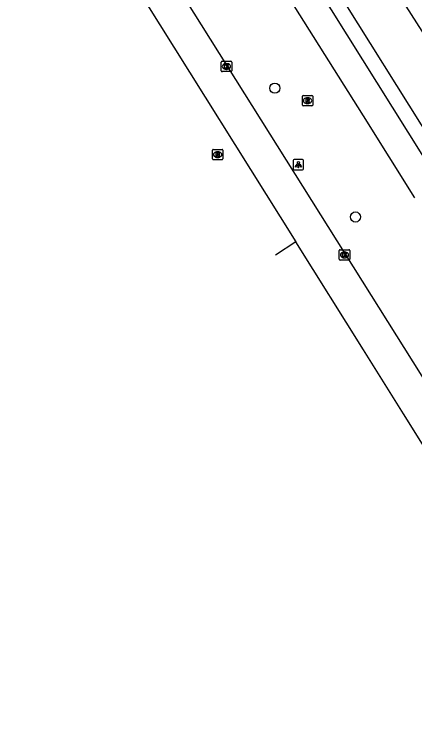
# Model space of a CAD drawing. Extents: x 160077 to 160945, y 386481 to 387498.
# Drawn here: x 160506.7 to 160545.4, y 386564.1 to 386632.1 of the extents above; entities that cross this region are included whole.
import ezdxf

# ---------------------------------------------------------------- set-up
doc = ezdxf.new("R2010")
doc.units = 0
for name, color, linetype in [('IMGEO_Boom', 7, 'Continuous'), ('IMGEO_Fietspad_gesloten', 7, 'Continuous'), ('IMGEO_Groenvoorziening', 7, 'Continuous'), ('IMGEO_Kolk', 7, 'Continuous'), ('IMGEO_Lichtpunt', 7, 'Continuous'), ('IMGEO_OVBaan_gesloten', 7, 'Continuous'), ('IMGEO_Rijbaan_regionaal_gesloten', 7, 'Continuous'), ('IMGEO_Rioolput', 7, 'Continuous'), ('IMGEO_Voetpad_open', 7, 'Continuous')]:
    doc.layers.add(name, color=color, linetype=linetype)

msp = doc.modelspace()

# ---------------------------------------------------------------- linework, layer by layer
at = {"layer": 'IMGEO_Boom'}
for centre in [(160531.839, 386624.973), (160539.615, 386612.546)]:
    msp.add_circle(centre, 0.489, dxfattribs=at)
at = {"layer": 'IMGEO_Fietspad_gesloten'}
for points in [[(160545.353, 386614.4), (160540.384, 386622.308), (160531.85, 386635.887), (160531.36, 386636.669), (160520.175, 386654.495), (160507.988, 386673.919), (160499.383, 386687.635), (160498.978, 386688.282), (160486.744, 386707.806), (160476.448, 386724.239), (160468.64, 386736.699), (160465.892, 386741.082), (160454.087, 386759.909), (160444.721, 386774.848), (160437.266, 386786.737), (160433.09, 386793.395), (160422.403, 386810.435), (160420.492, 386813.481), (160411.654, 386827.581), (160407.208, 386834.673), (160401.736, 386843.281)], [(160508.908, 386677.738), (160508.937, 386677.691), (160534.247, 386637.359), (160547.703, 386615.911)]]:
    msp.add_lwpolyline(points, dxfattribs=at)
at = {"layer": 'IMGEO_Groenvoorziening'}
msp.add_lwpolyline([(160554.264, 386617.669), (160540.271, 386639.512)], dxfattribs=at)
at = {"layer": 'IMGEO_Kolk'}
for p, q in [((160526.68, 386626.631), (160526.68, 386627.483)), ((160526.755, 386627.557), (160527.607, 386627.557)), ((160527.681, 386627.483), (160527.681, 386626.631)), ((160527.191, 386626.777), (160527.166, 386626.777)), ((160527.168, 386627.337), (160527.193, 386627.337)), ((160527.607, 386626.557), (160526.755, 386626.557)), ((160538.061, 386608.467), (160538.061, 386609.319)), ((160538.136, 386609.393), (160538.988, 386609.393)), ((160538.549, 386609.173), (160538.574, 386609.173)), ((160539.062, 386609.319), (160539.062, 386608.467)), ((160538.988, 386608.393), (160538.136, 386608.393)), ((160538.572, 386608.613), (160538.547, 386608.613))]:
    msp.add_line(p, q, dxfattribs=at)
for points in [[(160526.68, 386626.631), (160526.68, 386627.483)], [(160526.755, 386627.557), (160527.607, 386627.557)], [(160527.681, 386627.483), (160527.681, 386626.631)], [(160527.001, 386627.257), (160527.124, 386627.257), (160527.124, 386627.106), (160527.254, 386627.257), (160527.418, 386627.257), (160527.272, 386627.106), (160527.425, 386626.857), (160527.273, 386626.857), (160527.188, 386627.021), (160527.124, 386626.954), (160527.124, 386626.857), (160527.001, 386626.857), (160527.001, 386627.257)], [(160527.607, 386626.557), (160526.755, 386626.557)], [(160538.061, 386608.467), (160538.061, 386609.319)], [(160538.136, 386609.393), (160538.988, 386609.393)], [(160538.382, 386609.093), (160538.505, 386609.093), (160538.505, 386608.942), (160538.635, 386609.093), (160538.799, 386609.093), (160538.653, 386608.942), (160538.806, 386608.693), (160538.654, 386608.693), (160538.569, 386608.857), (160538.505, 386608.79), (160538.505, 386608.693), (160538.382, 386608.693), (160538.382, 386609.093)], [(160539.062, 386609.319), (160539.062, 386608.467)], [(160538.988, 386608.393), (160538.136, 386608.393)]]:
    msp.add_lwpolyline(points, dxfattribs=at)
for centre, start, end in [((160526.757, 386627.481), 91.55205, 178.44795), ((160526.757, 386627.481), 91.55205, 178.44795), ((160527.605, 386627.481), 1.55205, 88.44795), ((160527.605, 386627.481), 1.55205, 88.44795), ((160526.757, 386626.633), 181.55205, 268.44795), ((160526.757, 386626.633), 181.55205, 268.44795), ((160527.605, 386626.633), 271.55205, 358.44795), ((160527.605, 386626.633), 271.55205, 358.44795), ((160538.138, 386609.317), 91.55205, 178.44795), ((160538.138, 386609.317), 91.55205, 178.44795), ((160538.986, 386609.317), 1.55205, 88.44795), ((160538.986, 386609.317), 1.55205, 88.44795), ((160538.138, 386608.469), 181.55205, 268.44795), ((160538.138, 386608.469), 181.55205, 268.44795), ((160538.986, 386608.469), 271.55205, 358.44795), ((160538.986, 386608.469), 271.55205, 358.44795)]:
    msp.add_arc(centre, 0.0765, start, end, dxfattribs=at)
for centre, major_axis, ratio, start_param, end_param in [((160527.167, 386627.057), (-0.387, 0.002), 0.722429, 4.712389, 7.853982), ((160527.192, 386627.057), (-0.39, 0.002), 0.717154, 1.570796, 4.712389), ((160538.548, 386608.893), (-0.387, 0.002), 0.722429, 4.712389, 7.853982), ((160538.573, 386608.893), (-0.39, 0.002), 0.717154, 1.570796, 4.712389)]:
    msp.add_ellipse(centre, major_axis=major_axis, ratio=ratio, start_param=start_param, end_param=end_param, dxfattribs=at)
at = {"layer": 'IMGEO_Lichtpunt'}
for p, q in [((160533.615, 386617.988), (160533.615, 386617.181)), ((160533.615, 386617.988), (160533.615, 386617.181)), ((160534.517, 386618.083), (160533.709, 386618.083)), ((160534.517, 386618.083), (160533.709, 386618.083)), ((160534.611, 386617.181), (160534.611, 386617.988)), ((160534.611, 386617.181), (160534.611, 386617.988)), ((160533.709, 386617.087), (160534.517, 386617.087)), ((160533.709, 386617.087), (160534.517, 386617.087))]:
    msp.add_line(p, q, dxfattribs=at)
for points in [[(160533.989, 386617.652), (160534.028, 386617.624), (160533.84, 386617.362), (160533.802, 386617.389), (160533.989, 386617.652)], [(160534.091, 386617.604), (160534.138, 386617.604), (160534.138, 386617.282), (160534.091, 386617.282), (160534.091, 386617.604)], [(160534.201, 386617.624), (160534.239, 386617.651), (160534.426, 386617.389), (160534.387, 386617.361), (160534.201, 386617.624)]]:
    msp.add_lwpolyline(points, dxfattribs=at)
msp.add_circle((160534.114, 386617.786), 0.0994, dxfattribs=at)
for centre, start, end in [((160533.709, 386617.988), 90, 180), ((160533.709, 386617.988), 90, 180), ((160534.517, 386617.988), 0, 90), ((160534.517, 386617.988), 0, 90), ((160533.709, 386617.181), 180, 270), ((160533.709, 386617.181), 180, 270), ((160534.517, 386617.181), 270, 0), ((160534.517, 386617.181), 270, 360)]:
    msp.add_arc(centre, 0.0946, start, end, dxfattribs=at)
at = {"layer": 'IMGEO_OVBaan_gesloten'}
for points in [[(160444.774, 386752.299), (160489.97, 386680.162), (160533.871, 386610.149)], [(160533.871, 386610.149), (160531.896, 386608.867)], [(160563.595, 386562.96), (160558.403, 386571.103), (160552.394, 386580.604), (160544.265, 386593.572), (160540.407, 386599.725), (160533.871, 386610.149)]]:
    msp.add_lwpolyline(points, dxfattribs=at)
at = {"layer": 'IMGEO_Rijbaan_regionaal_gesloten'}
msp.add_lwpolyline([(160567.677, 386562.751), (160564.214, 386568.079), (160559.632, 386575.392), (160555.818, 386581.643), (160469.262, 386719.4)], dxfattribs=at)
at = {"layer": 'IMGEO_Rioolput'}
for p, q in [((160534.497, 386623.337), (160534.497, 386624.189)), ((160534.572, 386624.263), (160535.424, 386624.263)), ((160534.985, 386624.043), (160535.01, 386624.043)), ((160535.498, 386624.189), (160535.498, 386623.337)), ((160535.008, 386623.483), (160534.983, 386623.483)), ((160535.424, 386623.263), (160534.572, 386623.263)), ((160525.83, 386618.138), (160525.83, 386618.99)), ((160525.905, 386619.064), (160526.757, 386619.064)), ((160526.318, 386618.844), (160526.343, 386618.844)), ((160526.831, 386618.99), (160526.831, 386618.138)), ((160526.757, 386618.064), (160525.905, 386618.064)), ((160526.341, 386618.284), (160526.316, 386618.284))]:
    msp.add_line(p, q, dxfattribs=at)
for points in [[(160534.497, 386623.337), (160534.497, 386624.189)], [(160534.572, 386624.263), (160535.424, 386624.263)], [(160535.498, 386624.189), (160535.498, 386623.337)], [(160535.086, 386623.961), (160534.834, 386623.963), (160534.834, 386623.563)], [(160534.834, 386623.563), (160534.958, 386623.563), (160534.958, 386623.725), (160534.969, 386623.725)], [(160535.012, 386623.882), (160534.958, 386623.882), (160534.958, 386623.801)], [(160534.958, 386623.801), (160535.01, 386623.801)], [(160535.016, 386623.696), (160535.087, 386623.563), (160535.227, 386623.563), (160535.162, 386623.689)], [(160535.424, 386623.263), (160534.572, 386623.263)], [(160525.83, 386618.138), (160525.83, 386618.99)], [(160525.905, 386619.064), (160526.757, 386619.064)], [(160526.419, 386618.762), (160526.167, 386618.764), (160526.167, 386618.364)], [(160526.345, 386618.683), (160526.291, 386618.683), (160526.291, 386618.602)], [(160526.291, 386618.602), (160526.343, 386618.602)], [(160526.831, 386618.99), (160526.831, 386618.138)], [(160526.757, 386618.064), (160525.905, 386618.064)], [(160526.167, 386618.364), (160526.291, 386618.364), (160526.291, 386618.526), (160526.302, 386618.526)], [(160526.349, 386618.497), (160526.42, 386618.364), (160526.56, 386618.364), (160526.495, 386618.49)]]:
    msp.add_lwpolyline(points, dxfattribs=at)
for centre, radius, start, end in [((160534.574, 386624.187), 0.0765, 91.55205, 178.44795), ((160534.574, 386624.187), 0.0765, 91.55205, 178.44795), ((160535.422, 386624.187), 0.0765, 1.55205, 88.44795), ((160535.422, 386624.187), 0.0765, 1.55205, 88.44795), ((160534.574, 386623.339), 0.0765, 181.55205, 268.44795), ((160534.574, 386623.339), 0.0765, 181.55205, 268.44795), ((160534.968, 386623.672), 0.0533, 26.02933, 88.69889), ((160534.994, 386623.99), 0.19, 274.7715, 282.96867), ((160535.018, 386623.786), 0.0964, 77.00612, 93.18647), ((160535.032, 386623.843), 0.0378, 276.66336, 79.67722), ((160535.085, 386623.851), 0.109, 350.36119, 89.41601), ((160535.083, 386623.851), 0.112, 277.58423, 350.98172), ((160535.067, 386623.636), 0.108, 29.51342, 73.79051), ((160535.422, 386623.339), 0.0765, 271.55205, 358.44795), ((160535.422, 386623.339), 0.0765, 271.55205, 358.44795), ((160525.907, 386618.988), 0.0765, 91.55205, 178.44795), ((160525.907, 386618.988), 0.0765, 91.55205, 178.44795), ((160526.327, 386618.791), 0.19, 274.7715, 282.96867), ((160526.351, 386618.587), 0.0964, 77.00612, 93.18647), ((160526.365, 386618.644), 0.0378, 276.66336, 79.67722), ((160526.418, 386618.652), 0.109, 350.36119, 89.41601), ((160526.416, 386618.652), 0.112, 277.58423, 350.98172), ((160526.755, 386618.988), 0.0765, 1.55205, 88.44795), ((160526.755, 386618.988), 0.0765, 1.55205, 88.44795), ((160525.907, 386618.14), 0.0765, 181.55205, 268.44795), ((160525.907, 386618.14), 0.0765, 181.55205, 268.44795), ((160526.301, 386618.473), 0.0533, 26.02933, 88.69889), ((160526.4, 386618.437), 0.108, 29.51342, 73.79051), ((160526.755, 386618.14), 0.0765, 271.55205, 358.44795), ((160526.755, 386618.14), 0.0765, 271.55205, 358.44795)]:
    msp.add_arc(centre, radius, start, end, dxfattribs=at)
for centre, major_axis, ratio, start_param, end_param in [((160534.984, 386623.763), (-0.387, 0.002), 0.722429, 4.712389, 7.853982), ((160535.009, 386623.763), (-0.39, 0.002), 0.717154, 1.570796, 4.712389), ((160526.317, 386618.564), (-0.387, 0.002), 0.722429, 4.712389, 7.853982), ((160526.342, 386618.564), (-0.39, 0.002), 0.717154, 1.570796, 4.712389)]:
    msp.add_ellipse(centre, major_axis=major_axis, ratio=ratio, start_param=start_param, end_param=end_param, dxfattribs=at)
at = {"layer": 'IMGEO_Voetpad_open'}
msp.add_lwpolyline([(160549.014, 386616.631), (160548.38, 386617.651), (160536.318, 386636.876), (160536.271, 386636.951)], dxfattribs=at)

doc.saveas('drawing.dxf')
